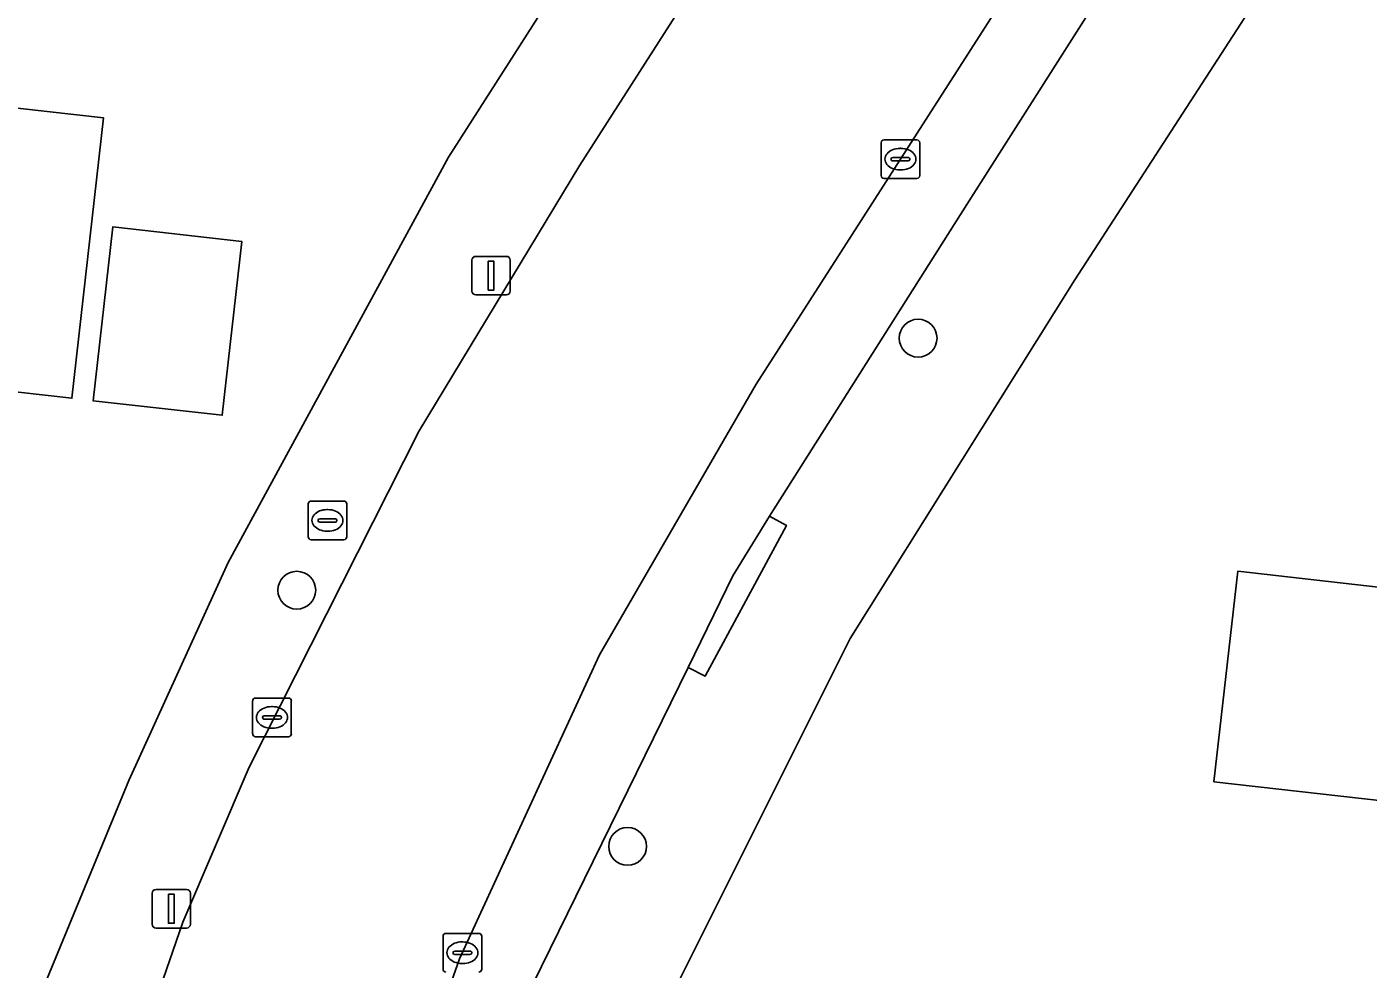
# Model space of a CAD drawing. Extents: x 162396 to 163643, y 386452 to 387406.
# Drawn here: x 162741.62 to 162776.34, y 386713.11 to 386737.5 of the extents above; entities that cross this region are included whole.
import ezdxf

# ---------------------------------------------------------------- set-up
doc = ezdxf.new("R2010")
doc.units = 0
for name, color, linetype in [('IMGEO_Boom', 7, 'Continuous'), ('IMGEO_Erf', 7, 'Continuous'), ('IMGEO_Kolk', 7, 'Continuous'), ('IMGEO_Lichtmast', 7, 'Continuous'), ('IMGEO_Pand', 7, 'Continuous'), ('IMGEO_Parkeervlak_open', 7, 'Continuous'), ('IMGEO_Rijbaan_lokaal_open', 7, 'Continuous'), ('IMGEO_Rioolput', 7, 'Continuous'), ('IMGEO_Voetpad_open', 7, 'Continuous')]:
    doc.layers.add(name, color=color, linetype=linetype)

msp = doc.modelspace()

# ---------------------------------------------------------------- linework, layer by layer
at = {"layer": 'IMGEO_Boom'}
for centre in [(162764.691, 386729.444), (162748.609, 386722.92), (162757.172, 386716.289)]:
    msp.add_circle(centre, 0.489, dxfattribs=at)
at = {"layer": 'IMGEO_Erf'}
for points in [[(162741.576, 386711.487), (162744.257, 386717.994), (162746.835, 386723.64), (162752.537, 386734.127), (162762.044, 386749.001), (162760.491, 386750), (162758.569, 386751.236), (162732.578, 386754.146)], [(162776.93, 386743.582), (162768.744, 386730.951), (162762.934, 386721.672), (162757.742, 386711.279), (162754.454, 386701.785), (162744.409, 386671.894), (162782.247, 386667.715), (162783.774, 386663.035), (162787.296, 386663.004), (162855.09, 386662.415)], [(162738.531, 386735.719), (162743.609, 386735.146), (162742.79, 386727.888), (162732.033, 386729.101)], [(162777.316, 386717.4), (162772.347, 386717.961), (162772.963, 386723.411), (162778.345, 386722.803)]]:
    msp.add_lwpolyline(points, dxfattribs=at)
msp.add_lwpolyline([(162743.845, 386732.324), (162747.186, 386731.947), (162746.678, 386727.448), (162743.338, 386727.825)], close=True, dxfattribs=at)
at = {"layer": 'IMGEO_Kolk'}
for p, q in [((162763.733, 386733.652), (162763.733, 386734.504)), ((162763.808, 386734.578), (162764.66, 386734.578)), ((162764.221, 386734.358), (162764.246, 386734.358)), ((162764.734, 386734.504), (162764.734, 386733.652)), ((162763.992, 386734.072), (162763.992, 386734.084)), ((162764.43, 386734.035), (162764.032, 386734.035)), ((162764.035, 386734.121), (162764.433, 386734.121)), ((162764.476, 386734.084), (162764.476, 386734.072)), ((162764.244, 386733.798), (162764.219, 386733.798)), ((162764.66, 386733.578), (162763.808, 386733.578)), ((162747.541, 386720.127), (162748.393, 386720.127)), ((162747.466, 386719.201), (162747.466, 386720.053)), ((162747.954, 386719.907), (162747.979, 386719.907)), ((162748.467, 386720.053), (162748.467, 386719.201)), ((162747.725, 386719.621), (162747.725, 386719.633)), ((162748.163, 386719.584), (162747.765, 386719.584)), ((162747.768, 386719.67), (162748.166, 386719.67)), ((162748.209, 386719.633), (162748.209, 386719.621)), ((162748.393, 386719.127), (162747.541, 386719.127)), ((162747.977, 386719.347), (162747.952, 386719.347)), ((162752.394, 386713.11), (162752.394, 386713.962)), ((162752.469, 386714.036), (162753.321, 386714.036)), ((162752.882, 386713.816), (162752.907, 386713.816)), ((162753.395, 386713.962), (162753.395, 386713.11)), ((162752.653, 386713.53), (162752.653, 386713.542)), ((162753.091, 386713.493), (162752.693, 386713.493)), ((162752.696, 386713.579), (162753.094, 386713.579)), ((162753.137, 386713.542), (162753.137, 386713.53)), ((162752.905, 386713.256), (162752.88, 386713.256))]:
    msp.add_line(p, q, dxfattribs=at)
for points in [[(162763.733, 386733.652), (162763.733, 386734.504)], [(162763.808, 386734.578), (162764.66, 386734.578)], [(162764.734, 386734.504), (162764.734, 386733.652)], [(162764.66, 386733.578), (162763.808, 386733.578)], [(162747.541, 386720.127), (162748.393, 386720.127)], [(162747.466, 386719.201), (162747.466, 386720.053)], [(162748.467, 386720.053), (162748.467, 386719.201)], [(162748.393, 386719.127), (162747.541, 386719.127)], [(162752.394, 386713.11), (162752.394, 386713.962)], [(162752.469, 386714.036), (162753.321, 386714.036)], [(162753.395, 386713.962), (162753.395, 386713.11)]]:
    msp.add_lwpolyline(points, dxfattribs=at)
for centre, radius, start, end in [((162763.81, 386734.502), 0.0765, 91.552, 178.448), ((162763.81, 386734.502), 0.0765, 91.552, 178.448), ((162764.658, 386734.502), 0.0765, 1.552, 88.448), ((162764.658, 386734.502), 0.0765, 1.552, 88.448), ((162764.032, 386734.081), 0.0403, 85.8775, 175.7526), ((162764.029, 386734.071), 0.0366, 178.938, 274.7102), ((162764.433, 386734.078), 0.043, 264.8664, 352.4533), ((162764.437, 386734.083), 0.0386, 1.7309, 96.639), ((162763.81, 386733.654), 0.0765, 181.552, 268.448), ((162763.81, 386733.654), 0.0765, 181.552, 268.448), ((162764.658, 386733.654), 0.0765, 271.552, 358.448), ((162764.658, 386733.654), 0.0765, 271.552, 358.448), ((162747.543, 386720.051), 0.0765, 91.552, 178.448), ((162747.543, 386720.051), 0.0765, 91.552, 178.448), ((162748.391, 386720.051), 0.0765, 1.552, 88.448), ((162748.391, 386720.051), 0.0765, 1.552, 88.448), ((162747.765, 386719.63), 0.0403, 85.8775, 175.7526), ((162747.762, 386719.62), 0.0366, 178.938, 274.7102), ((162748.166, 386719.627), 0.043, 264.8664, 352.4533), ((162748.17, 386719.632), 0.0386, 1.7309, 96.639), ((162747.543, 386719.203), 0.0765, 181.552, 268.448), ((162747.543, 386719.203), 0.0765, 181.552, 268.448), ((162748.391, 386719.203), 0.0765, 271.552, 358.448), ((162748.391, 386719.203), 0.0765, 271.552, 358.448), ((162752.471, 386713.96), 0.0765, 91.552, 178.448), ((162752.471, 386713.96), 0.0765, 91.552, 178.448), ((162753.319, 386713.96), 0.0765, 1.552, 88.448), ((162753.319, 386713.96), 0.0765, 1.552, 88.448), ((162752.693, 386713.539), 0.0403, 85.8775, 175.7526), ((162752.69, 386713.529), 0.0366, 178.938, 274.7102), ((162753.094, 386713.536), 0.043, 264.8664, 352.4533), ((162753.098, 386713.541), 0.0386, 1.7309, 96.639), ((162752.471, 386713.112), 0.0765, 181.552, 268.448), ((162752.471, 386713.112), 0.0765, 181.552, 268.448), ((162753.319, 386713.112), 0.0765, 271.552, 358.448), ((162753.319, 386713.112), 0.0765, 271.552, 358.448)]:
    msp.add_arc(centre, radius, start, end, dxfattribs=at)
for centre, major_axis, ratio, start_param, end_param in [((162764.22, 386734.078), (-0.387, 0.002), 0.722429, 4.712389, 7.853982), ((162764.245, 386734.078), (-0.39, 0.002), 0.717154, 1.570796, 4.712389), ((162747.953, 386719.627), (-0.387, 0.002), 0.722429, 4.712389, 7.853982), ((162747.978, 386719.627), (-0.39, 0.002), 0.717154, 1.570796, 4.712389), ((162752.881, 386713.536), (-0.387, 0.002), 0.722429, 4.712389, 7.853982), ((162752.906, 386713.536), (-0.39, 0.002), 0.717154, 1.570796, 4.712389)]:
    msp.add_ellipse(centre, major_axis=major_axis, ratio=ratio, start_param=start_param, end_param=end_param, dxfattribs=at)
at = {"layer": 'IMGEO_Lichtmast'}
for p, q in [((162753.243, 386731.562), (162754.033, 386731.562)), ((162754.033, 386731.562), (162753.243, 386731.562)), ((162753.143, 386730.662), (162753.143, 386731.462)), ((162753.143, 386731.462), (162753.143, 386730.662)), ((162754.133, 386731.462), (162754.133, 386730.662)), ((162754.133, 386730.662), (162754.133, 386731.462)), ((162754.033, 386730.562), (162753.243, 386730.562)), ((162753.243, 386730.562), (162754.033, 386730.562)), ((162744.866, 386714.274), (162744.866, 386715.074)), ((162744.866, 386715.074), (162744.866, 386714.274)), ((162744.966, 386715.174), (162745.756, 386715.174)), ((162745.756, 386715.174), (162744.966, 386715.174)), ((162745.856, 386715.074), (162745.856, 386714.274)), ((162745.856, 386714.274), (162745.856, 386715.074)), ((162745.756, 386714.174), (162744.966, 386714.174)), ((162744.966, 386714.174), (162745.756, 386714.174))]:
    msp.add_line(p, q, dxfattribs=at)
for points in [[(162753.563, 386731.437), (162753.713, 386731.437), (162753.713, 386730.687), (162753.563, 386730.687), (162753.563, 386731.437)], [(162745.286, 386715.049), (162745.436, 386715.049), (162745.436, 386714.299), (162745.286, 386714.299), (162745.286, 386715.049)]]:
    msp.add_lwpolyline(points, dxfattribs=at)
for centre, start, end in [((162753.243, 386731.462), 90, 180), ((162753.243, 386731.462), 90, 180), ((162754.033, 386731.462), 0, 90), ((162754.033, 386731.462), 360, 90), ((162753.243, 386730.662), 180, 270), ((162753.243, 386730.662), 180, 270), ((162754.033, 386730.662), 270, 0), ((162754.033, 386730.662), 270, 0), ((162744.966, 386715.074), 90, 180), ((162744.966, 386715.074), 90, 180), ((162745.756, 386715.074), 0, 90), ((162745.756, 386715.074), 360, 90), ((162744.966, 386714.274), 180, 270), ((162744.966, 386714.274), 180, 270), ((162745.756, 386714.274), 270, 0), ((162745.756, 386714.274), 270, 0)]:
    msp.add_arc(centre, 0.1, start, end, dxfattribs=at)
at = {"layer": 'IMGEO_Pand'}
for points in [[(162731.545, 386736.504), (162726.213, 386737.105), (162724.807, 386724.644), (162725.03, 386724.619), (162724.697, 386721.66), (162731.518, 386720.806), (162731.888, 386724.09), (162731.473, 386724.137), (162732.033, 386729.101), (162742.79, 386727.888), (162743.609, 386735.146), (162738.531, 386735.719)], [(162743.338, 386727.825), (162746.678, 386727.448), (162747.186, 386731.947), (162743.845, 386732.324)], [(162786.929, 386729.402), (162787.082, 386730.758), (162779.342, 386731.632), (162778.345, 386722.803), (162772.963, 386723.411), (162772.347, 386717.961), (162777.316, 386717.4), (162777.553, 386717.373), (162777.685, 386718.541), (162780.911, 386718.176), (162781.289, 386721.516), (162785.164, 386721.078), (162784.943, 386719.124), (162785.758, 386719.032)]]:
    msp.add_lwpolyline(points, close=True, dxfattribs=at)
at = {"layer": 'IMGEO_Parkeervlak_open'}
for points in [[(162769.561, 386742.426), (162767.447, 386739.091), (162760.497, 386728.254), (162756.44, 386721.247), (162752.818, 386713.374), (162747.82, 386699.195), (162739.403, 386674.014)], [(162742.231, 386676.09), (162745.3, 386685.267), (162747.69, 386692.411), (162752.14, 386705.717), (162753.698, 386709.944), (162754.722, 386712.724), (162758.738, 386720.921), (162759.898, 386723.289), (162760.841, 386724.833), (162765.954, 386732.907), (162769.217, 386738.029)]]:
    msp.add_lwpolyline(points, dxfattribs=at)
at = {"layer": 'IMGEO_Rijbaan_lokaal_open'}
for points in [[(162820.766, 386835.256), (162768.682, 386753.831), (162766.226, 386750), (162764.605, 386747.471), (162755.937, 386733.921), (162751.779, 386727.044), (162747.378, 386718.341), (162745.663, 386714.324), (162741.907, 386703.446), (162740.68, 386699.903), (162730.769, 386670.321), (162730.673, 386670.035), (162728.857, 386664.611)], [(162726.599, 386636.073), (162727.35, 386638.325), (162728.125, 386640.647), (162729.554, 386644.862), (162730.39, 386647.436), (162731.37, 386650.353), (162732.546, 386653.782), (162733.829, 386657.575), (162736.244, 386664.738), (162736.362, 386665.025), (162737.942, 386669.81), (162739.403, 386674.014), (162747.82, 386699.195), (162752.818, 386713.374), (162756.44, 386721.247), (162760.497, 386728.254), (162767.447, 386739.091), (162769.561, 386742.426), (162771.413, 386745.192), (162780.364, 386759.153), (162780.603, 386759.42), (162809.431, 386804.415)]]:
    msp.add_lwpolyline(points, dxfattribs=at)
at = {"layer": 'IMGEO_Rioolput'}
for p, q in [((162748.902, 386724.301), (162748.902, 386725.153)), ((162748.977, 386725.227), (162749.829, 386725.227)), ((162749.39, 386725.007), (162749.415, 386725.007)), ((162749.903, 386725.153), (162749.903, 386724.301)), ((162749.161, 386724.721), (162749.161, 386724.733)), ((162749.599, 386724.684), (162749.201, 386724.684)), ((162749.204, 386724.77), (162749.602, 386724.77)), ((162749.645, 386724.733), (162749.645, 386724.721)), ((162749.413, 386724.447), (162749.388, 386724.447)), ((162749.829, 386724.227), (162748.977, 386724.227))]:
    msp.add_line(p, q, dxfattribs=at)
for points in [[(162748.902, 386724.301), (162748.902, 386725.153)], [(162748.977, 386725.227), (162749.829, 386725.227)], [(162749.903, 386725.153), (162749.903, 386724.301)], [(162749.829, 386724.227), (162748.977, 386724.227)]]:
    msp.add_lwpolyline(points, dxfattribs=at)
for centre, radius, start, end in [((162748.979, 386725.151), 0.0765, 91.552, 178.448), ((162748.979, 386725.151), 0.0765, 91.552, 178.448), ((162749.827, 386725.151), 0.0765, 1.552, 88.448), ((162749.827, 386725.151), 0.0765, 1.552, 88.448), ((162749.201, 386724.73), 0.0403, 85.8775, 175.7526), ((162749.198, 386724.72), 0.0366, 178.938, 274.7102), ((162749.602, 386724.727), 0.043, 264.8664, 352.4533), ((162749.606, 386724.732), 0.0386, 1.7309, 96.639), ((162748.979, 386724.303), 0.0765, 181.552, 268.448), ((162748.979, 386724.303), 0.0765, 181.552, 268.448), ((162749.827, 386724.303), 0.0765, 271.552, 358.448), ((162749.827, 386724.303), 0.0765, 271.552, 358.448)]:
    msp.add_arc(centre, radius, start, end, dxfattribs=at)
for centre, major_axis, ratio, start_param, end_param in [((162749.389, 386724.727), (-0.387, 0.002), 0.722429, 4.712389, 7.853982), ((162749.414, 386724.727), (-0.39, 0.002), 0.717154, 1.570796, 4.712389)]:
    msp.add_ellipse(centre, major_axis=major_axis, ratio=ratio, start_param=start_param, end_param=end_param, dxfattribs=at)
at = {"layer": 'IMGEO_Voetpad_open'}
for points in [[(162821.929, 386842.61), (162820.19, 386839.921), (162819.797, 386839.145), (162811.483, 386826.237), (162810.358, 386824.421), (162809.763, 386823.512), (162804.178, 386814.988), (162802.507, 386812.457), (162766.009, 386755.197), (162762.683, 386750), (162762.044, 386749.001), (162752.537, 386734.127), (162746.835, 386723.64), (162744.257, 386717.994), (162741.576, 386711.487), (162727.566, 386670.164), (162725.964, 386665.516), (162718.999, 386644.672), (162717.288, 386638.674), (162716.12, 386632.546), (162715.541, 386626.964), (162715.359, 386624.084), (162714.566, 386612.643)], [(162727.85, 386664.953), (162728.745, 386667.616), (162729.661, 386670.376), (162730.673, 386670.035), (162730.769, 386670.321), (162740.68, 386699.903), (162741.907, 386703.446), (162745.663, 386714.324), (162747.378, 386718.341), (162751.779, 386727.044), (162755.937, 386733.921), (162764.605, 386747.471), (162764.184, 386747.74), (162765.63, 386750), (162768.256, 386754.104), (162768.682, 386753.831), (162820.766, 386835.256)], [(162754.454, 386701.785), (162757.742, 386711.279), (162762.934, 386721.672), (162768.744, 386730.951), (162776.93, 386743.582), (162779.146, 386747.164), (162778.517, 386747.471)], [(162769.217, 386738.029), (162765.954, 386732.907), (162760.841, 386724.833), (162761.28, 386724.597), (162759.183, 386720.695), (162758.738, 386720.921), (162754.722, 386712.724), (162753.698, 386709.944), (162754.169, 386709.782), (162752.624, 386705.589), (162752.14, 386705.717), (162747.69, 386692.411), (162748.162, 386692.251), (162745.773, 386685.107), (162745.3, 386685.267), (162742.231, 386676.09)]]:
    msp.add_lwpolyline(points, dxfattribs=at)
msp.add_lwpolyline([(162760.841, 386724.833), (162759.898, 386723.289), (162758.738, 386720.921), (162759.183, 386720.695), (162761.28, 386724.597)], close=True, dxfattribs=at)

doc.saveas('drawing.dxf')
